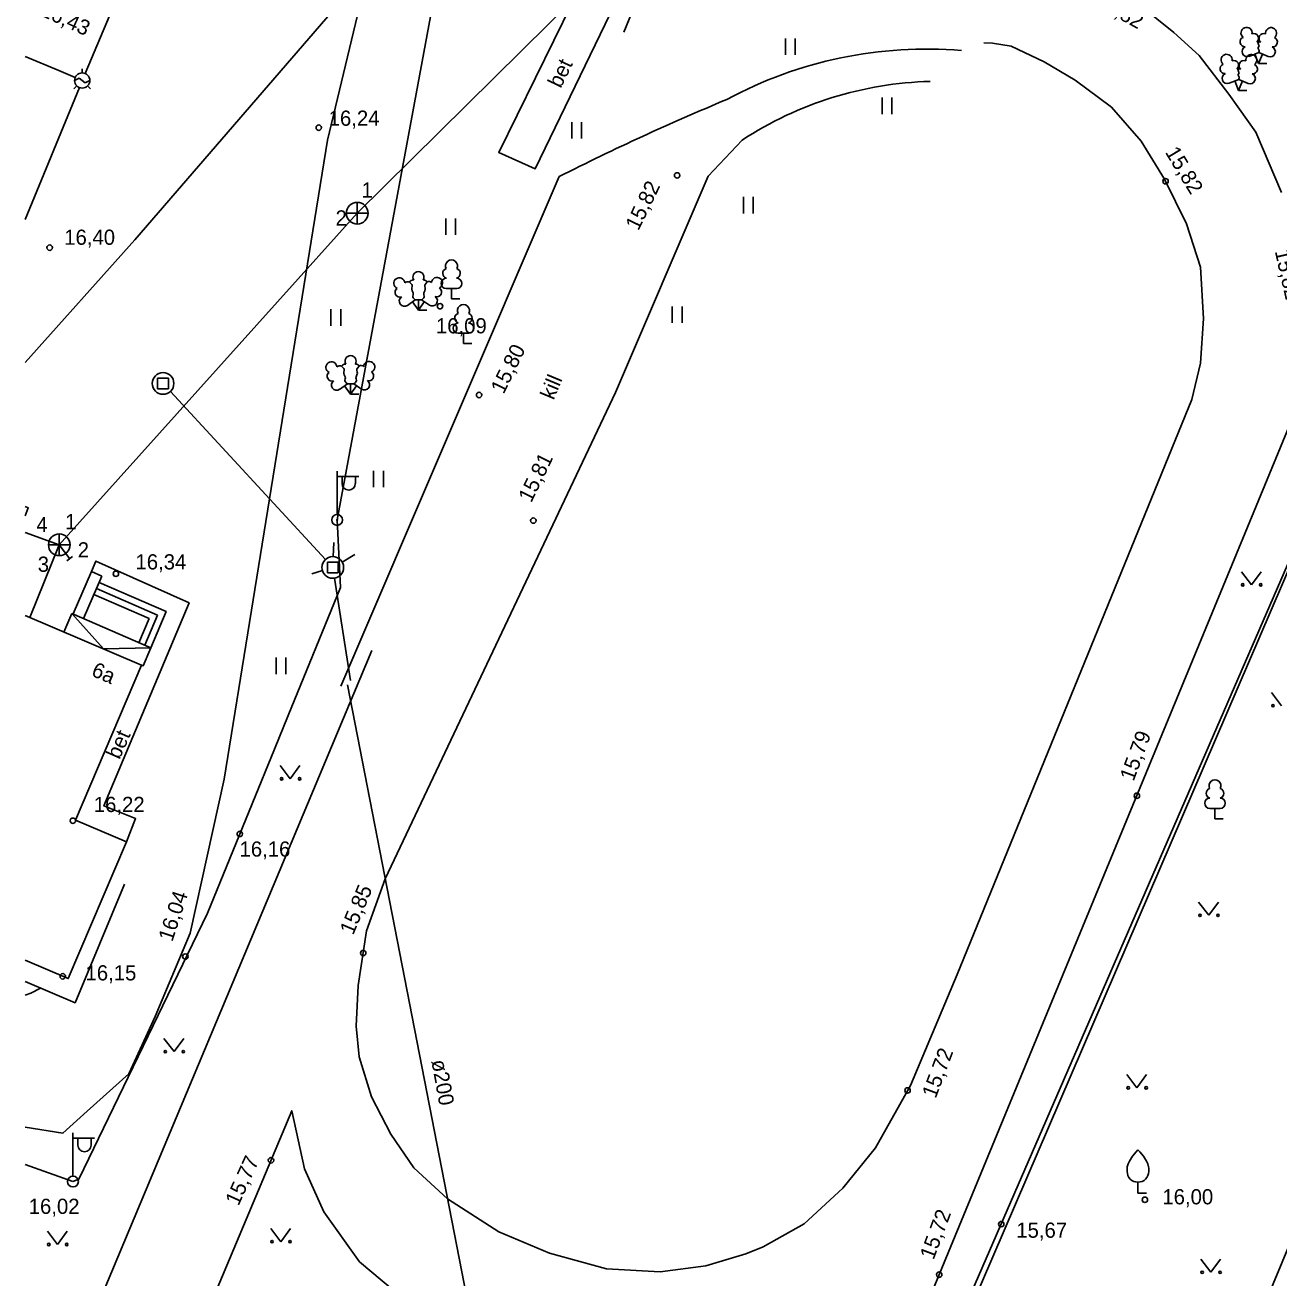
# Model space of a CAD drawing. Extents: x 713540 to 713867, y 6589774 to 6590061.
# Drawn here: x 713540 to 713597.8, y 6589858 to 6589915.7 of the extents above; entities that cross this region are included whole.
import ezdxf

# ---------------------------------------------------------------- set-up
doc = ezdxf.new("R2010")
doc.units = 0
for name, color, linetype in [('AED', 7, 'Continuous'), ('DKAEV', 7, 'Continuous'), ('HALJASTUS', 7, 'Continuous'), ('HOONE', 7, 'Continuous'), ('HOONEDET', 7, 'Continuous'), ('KKAEV', 7, 'Continuous'), ('KORGUS', 7, 'Continuous'), ('KTRASS', 7, 'Continuous'), ('MPKAABEL', 7, 'Continuous'), ('POST', 7, 'Continuous'), ('PUU', 7, 'Continuous'), ('TEE', 7, 'Continuous'), ('TORU NR', 7, 'Continuous'), ('VTRASS', 7, 'Continuous'), ('Слой 1', 7, 'Continuous')]:
    doc.layers.add(name, color=color, linetype=linetype)

msp = doc.modelspace()

# ---------------------------------------------------------------- linework, layer by layer
at = {"layer": 'AED'}
for points in [[(713569.935, 6589921.216), (713567.558, 6589915.423)], [(713539.965, 6589845.716), (713574.81, 6589843.66), (713577.71, 6589843.8), (713607.66, 6589912.76)], [(713564.586, 6589908.764), (713554.517, 6589885.285)]]:
    msp.add_lwpolyline(points, dxfattribs=at)
at = {"layer": 'DKAEV'}
for p, q in [((713546.073, 6589898.98), (713546.073, 6589899.48)), ((713546.073, 6589899.48), (713546.573, 6589899.48)), ((713546.573, 6589899.48), (713546.573, 6589898.98)), ((713546.573, 6589898.98), (713546.073, 6589898.98)), ((713553.897, 6589890.501), (713553.897, 6589891.001)), ((713553.897, 6589891.001), (713554.397, 6589891.001)), ((713554.397, 6589891.001), (713554.397, 6589890.501)), ((713554.397, 6589890.501), (713553.897, 6589890.501))]:
    msp.add_line(p, q, dxfattribs=at)
for centre in [(713546.323, 6589899.23), (713554.147, 6589890.751)]:
    msp.add_circle(centre, 0.5, dxfattribs=at)
at = {"layer": 'HALJASTUS'}
for p, q in [((713575.008, 6589915.132), (713575.008, 6589914.371)), ((713575.463, 6589915.132), (713575.463, 6589914.371)), ((713579.465, 6589912.405), (713579.465, 6589911.644)), ((713579.921, 6589912.405), (713579.921, 6589911.644)), ((713565.161, 6589911.279), (713565.161, 6589910.518)), ((713565.616, 6589911.279), (713565.616, 6589910.518)), ((713573.074, 6589907.83), (713573.074, 6589907.069)), ((713573.529, 6589907.83), (713573.529, 6589907.069)), ((713559.352, 6589906.837), (713559.352, 6589906.076)), ((713559.807, 6589906.837), (713559.807, 6589906.076)), ((713554.059, 6589902.654), (713554.059, 6589901.893)), ((713554.514, 6589902.654), (713554.514, 6589901.893)), ((713569.792, 6589902.78), (713569.792, 6589902.019)), ((713570.247, 6589902.78), (713570.247, 6589902.019)), ((713556.028, 6589895.211), (713556.028, 6589894.45)), ((713556.483, 6589895.211), (713556.483, 6589894.45)), ((713596.027, 6589890.557), (713596.49, 6589889.95)), ((713596.49, 6589889.95), (713596.936, 6589890.557)), ((713551.535, 6589886.599), (713551.535, 6589885.838)), ((713551.99, 6589886.599), (713551.99, 6589885.838)), ((713597.417, 6589884.987), (713597.88, 6589884.38)), ((713551.727, 6589881.617), (713552.19, 6589881.01)), ((713552.19, 6589881.01), (713552.636, 6589881.617)), ((713594.057, 6589875.327), (713594.52, 6589874.72)), ((713594.52, 6589874.72), (713594.966, 6589875.327)), ((713546.367, 6589869.047), (713546.83, 6589868.44)), ((713546.83, 6589868.44), (713547.276, 6589869.047)), ((713590.747, 6589867.377), (713591.21, 6589866.77)), ((713591.21, 6589866.77), (713591.656, 6589867.377)), ((713540.997, 6589860.157), (713541.46, 6589859.55)), ((713541.46, 6589859.55), (713541.906, 6589860.157)), ((713551.287, 6589860.287), (713551.75, 6589859.68)), ((713551.75, 6589859.68), (713552.196, 6589860.287)), ((713594.157, 6589858.877), (713594.62, 6589858.27)), ((713594.62, 6589858.27), (713595.066, 6589858.877))]:
    msp.add_line(p, q, dxfattribs=at)
for centre in [(713596.089, 6589889.95), (713596.918, 6589889.95), (713597.479, 6589884.38), (713551.789, 6589881.01), (713552.618, 6589881.01), (713594.119, 6589874.72), (713594.948, 6589874.72), (713546.429, 6589868.44), (713547.258, 6589868.44), (713590.809, 6589866.77), (713591.638, 6589866.77), (713551.349, 6589859.68), (713552.178, 6589859.68), (713541.059, 6589859.55), (713541.888, 6589859.55), (713594.219, 6589858.27), (713595.048, 6589858.27)]:
    msp.add_circle(centre, 0.055, dxfattribs=at)
at = {"layer": 'HOONE'}
for p, q in [((713542.6, 6589913.54), (713542.6, 6589913.737)), ((713542.353, 6589912.943), (713542.213, 6589912.803)), ((713542.25, 6589913.188), (713542.461, 6589913.294)), ((713542.461, 6589913.294), (713542.739, 6589913.086)), ((713542.739, 6589913.086), (713542.95, 6589913.192)), ((713542.847, 6589912.943), (713542.987, 6589912.803))]:
    msp.add_line(p, q, dxfattribs=at)
for points in [[(713542.736, 6589913.513), (713545.146, 6589919.247), (713554.46, 6589941.41)], [(713539.965, 6589914.305), (713541.523, 6589913.646), (713542.278, 6589913.326)], [(713539.965, 6589906.787), (713542.467, 6589912.866)], [(713546.662, 6589898.862), (713553.808, 6589891.119)], [(713554.167, 6589891.251), (713554.192, 6589891.907)], [(713554.58, 6589891.002), (713555.168, 6589891.344)], [(713543.507, 6589890.347), (713543.02, 6589890.559), (713542.174, 6589888.611)], [(713553.668, 6589890.61), (713553.175, 6589890.465)], [(713543.507, 6589890.347), (713542.661, 6589888.399)], [(713545.767, 6589887.051), (713546.465, 6589888.716), (713543.38, 6589890.055)], [(713554.226, 6589890.257), (713554.972, 6589885.541)], [(713542.123, 6589888.633), (713541.758, 6589887.775)], [(713542.123, 6589888.633), (713545.767, 6589887.051), (713545.413, 6589886.219), (713545.329, 6589886.254)], [(713539.965, 6589888.538), (713545.329, 6589886.254), (713542.287, 6589879.109), (713544.637, 6589878.109), (713541.952, 6589871.802), (713539.965, 6589872.652)], [(713562.73, 6589844.81), (713554.828, 6589885.337)]]:
    msp.add_lwpolyline(points, dxfattribs=at)
msp.add_circle((713542.6, 6589913.19), 0.35, dxfattribs=at)
at = {"layer": 'HOONEDET'}
for p, q in [((713545.683, 6589888.401), (713543.141, 6589889.505)), ((713546.074, 6589888.558), (713543.26, 6589889.78)), ((713542.123, 6589888.633), (713543.585, 6589886.997)), ((713545.683, 6589888.401), (713545.214, 6589887.283)), ((713546.074, 6589888.558), (713545.491, 6589887.167)), ((713543.585, 6589886.997), (713545.767, 6589887.051))]:
    msp.add_line(p, q, dxfattribs=at)
for points in [[(713625.586, 6589891.712), (713627.642, 6589896.627), (713627.941, 6589897.526), (713616.075, 6589902.488), (713590.52, 6589840.94), (713601.84, 6589836.21), (713604.17, 6589841.59)], [(713544.545, 6589876.163), (713542.27, 6589870.69), (713539.965, 6589871.665)]]:
    msp.add_lwpolyline(points, dxfattribs=at)
at = {"layer": 'KKAEV'}
for p, q in [((713555.277, 6589906.576), (713555.277, 6589907.576)), ((713554.777, 6589907.076), (713555.777, 6589907.076)), ((713541.543, 6589891.296), (713541.543, 6589892.296)), ((713541.043, 6589891.796), (713542.043, 6589891.796))]:
    msp.add_line(p, q, dxfattribs=at)
for centre in [(713555.277, 6589907.076), (713541.543, 6589891.796)]:
    msp.add_circle(centre, 0.5, dxfattribs=at)
at = {"layer": 'KORGUS'}
for centre in [(713553.5, 6589911.02), (713570.02, 6589908.82), (713592.53, 6589908.55), (713541.1, 6589905.49), (713559.09, 6589902.79), (713560.89, 6589898.7), (713563.39, 6589892.91), (713544.15, 6589890.46), (713591.21, 6589880.23), (713542.17, 6589879.08), (713549.86, 6589878.47), (713555.55, 6589872.98), (713547.35, 6589872.82), (713541.7, 6589871.91), (713580.64, 6589866.65), (713551.3, 6589863.43), (713591.58, 6589861.61), (713584.96, 6589860.49), (713582.1, 6589858.16)]:
    msp.add_circle(centre, 0.125, dxfattribs=at)
at = {"layer": 'KTRASS'}
for p, q in [((713571.452, 6589923.075), (713555.277, 6589907.076)), ((713555.277, 6589907.076), (713541.543, 6589891.796)), ((713541.543, 6589891.796), (713539.965, 6589892.369)), ((713541.543, 6589891.796), (713540.183, 6589888.445)), ((713541.543, 6589891.796), (713542.028, 6589891.155)), ((713541.884, 6589891.056), (713542.154, 6589891.257))]:
    msp.add_line(p, q, dxfattribs=at)
at = {"layer": 'MPKAABEL'}
for points in [[(713553.725, 6589931.272), (713560.846, 6589927.994), (713554.348, 6589892.941), (713554.51, 6589889.82), (713552.098, 6589883.927), (713551.466, 6589882.383), (713548.37, 6589874.82), (713542.45, 6589862.56), (713542.17, 6589862.45)], [(713542.17, 6589862.45), (713539.965, 6589863.236)]]:
    msp.add_lwpolyline(points, dxfattribs=at)
at = {"layer": 'POST'}
for p, q in [((713554.348, 6589893.191), (713554.348, 6589895.191)), ((713554.348, 6589894.941), (713555.348, 6589894.941)), ((713554.575, 6589894.62), (713554.575, 6589894.941)), ((713555.188, 6589894.62), (713555.188, 6589894.941)), ((713542.17, 6589862.7), (713542.17, 6589864.7)), ((713542.17, 6589864.45), (713543.17, 6589864.45)), ((713542.397, 6589864.129), (713542.397, 6589864.45)), ((713543.009, 6589864.129), (713543.009, 6589864.45))]:
    msp.add_line(p, q, dxfattribs=at)
for centre, radius in [((713554.348, 6589892.941), 0.25), ((713554.348, 6589892.941), 0.0234), ((713542.17, 6589862.45), 0.25)]:
    msp.add_circle(centre, radius, dxfattribs=at)
for centre in [(713554.881, 6589894.62), (713542.703, 6589864.129)]:
    msp.add_arc(centre, 0.306, 180, 0, dxfattribs=at)
at = {"layer": 'PUU'}
for p, q in [((713596.38, 6589914.305), (713596.825, 6589914.48)), ((713596.82, 6589913.97), (713596.645, 6589914.41)), ((713596.82, 6589913.97), (713597, 6589914.41)), ((713596.825, 6589914.48), (713597.265, 6589914.3)), ((713597.2, 6589913.97), (713596.82, 6589913.97)), ((713595.46, 6589913.065), (713595.905, 6589913.24)), ((713595.9, 6589912.73), (713595.725, 6589913.17)), ((713595.9, 6589912.73), (713596.08, 6589913.17)), ((713595.905, 6589913.24), (713596.345, 6589913.06)), ((713596.28, 6589912.73), (713595.9, 6589912.73)), ((713557.586, 6589902.83), (713557.946, 6589903.085)), ((713557.946, 6589903.085), (713558.241, 6589903.085)), ((713558.096, 6589902.61), (713558.096, 6589903.085)), ((713558.241, 6589903.085), (713558.601, 6589902.84)), ((713559.86, 6589903.604), (713559.38, 6589903.604)), ((713559.62, 6589903.129), (713559.62, 6589903.604)), ((713560, 6589903.129), (713559.62, 6589903.129)), ((713558.096, 6589902.61), (713557.821, 6589902.995)), ((713558.096, 6589902.61), (713558.366, 6589903)), ((713558.476, 6589902.61), (713558.096, 6589902.61)), ((713560.411, 6589901.543), (713559.931, 6589901.543)), ((713560.171, 6589901.068), (713560.171, 6589901.543)), ((713560.551, 6589901.068), (713560.171, 6589901.068)), ((713554.459, 6589898.959), (713554.819, 6589899.214)), ((713554.969, 6589898.739), (713554.694, 6589899.124)), ((713554.819, 6589899.214), (713555.114, 6589899.214)), ((713554.969, 6589898.739), (713554.969, 6589899.214)), ((713554.969, 6589898.739), (713555.239, 6589899.129)), ((713555.114, 6589899.214), (713555.474, 6589898.969)), ((713555.349, 6589898.739), (713554.969, 6589898.739)), ((713595.05, 6589879.645), (713594.57, 6589879.645)), ((713594.81, 6589879.17), (713594.81, 6589879.645)), ((713595.19, 6589879.17), (713594.81, 6589879.17)), ((713591.26, 6589861.92), (713591.26, 6589862.42)), ((713591.66, 6589861.92), (713591.26, 6589861.92))]:
    msp.add_line(p, q, dxfattribs=at)
for points in [[(713596.825, 6589914.975), (713596.805, 6589914.9), (713596.805, 6589914.88), (713596.815, 6589914.85), (713596.835, 6589914.815), (713596.84, 6589914.795), (713596.825, 6589914.76), (713596.8, 6589914.71), (713596.795, 6589914.685), (713596.8, 6589914.67), (713596.81, 6589914.64), (713596.845, 6589914.58), (713596.85, 6589914.56), (713596.845, 6589914.54), (713596.83, 6589914.505), (713596.825, 6589914.48)], [(713595.905, 6589913.735), (713595.885, 6589913.66), (713595.885, 6589913.64), (713595.895, 6589913.61), (713595.915, 6589913.575), (713595.92, 6589913.555), (713595.905, 6589913.52), (713595.88, 6589913.47), (713595.875, 6589913.445), (713595.88, 6589913.43), (713595.89, 6589913.4), (713595.925, 6589913.34), (713595.93, 6589913.32), (713595.925, 6589913.3), (713595.91, 6589913.265), (713595.905, 6589913.24)], [(713557.683, 6589903.898), (713557.786, 6589903.795), (713557.801, 6589903.765), (713557.801, 6589903.71), (713557.786, 6589903.62), (713557.786, 6589903.575), (713557.806, 6589903.495), (713557.846, 6589903.405), (713557.856, 6589903.36), (713557.851, 6589903.315), (713557.836, 6589903.25), (713557.836, 6589903.22), (713557.856, 6589903.18), (713557.881, 6589903.15), (713557.946, 6589903.085)], [(713558.499, 6589903.912), (713558.406, 6589903.795), (713558.391, 6589903.765), (713558.391, 6589903.71), (713558.406, 6589903.62), (713558.411, 6589903.575), (713558.391, 6589903.495), (713558.351, 6589903.405), (713558.341, 6589903.36), (713558.346, 6589903.315), (713558.361, 6589903.25), (713558.361, 6589903.22), (713558.341, 6589903.18), (713558.316, 6589903.15), (713558.246, 6589903.085)], [(713554.556, 6589900.026), (713554.659, 6589899.924), (713554.674, 6589899.894), (713554.674, 6589899.839), (713554.659, 6589899.749), (713554.659, 6589899.704), (713554.679, 6589899.624), (713554.719, 6589899.534), (713554.729, 6589899.489), (713554.724, 6589899.444), (713554.709, 6589899.379), (713554.709, 6589899.349), (713554.729, 6589899.309), (713554.754, 6589899.279), (713554.819, 6589899.214)], [(713555.373, 6589900.04), (713555.279, 6589899.924), (713555.264, 6589899.894), (713555.264, 6589899.839), (713555.279, 6589899.749), (713555.284, 6589899.704), (713555.264, 6589899.624), (713555.224, 6589899.534), (713555.214, 6589899.489), (713555.219, 6589899.444), (713555.234, 6589899.379), (713555.234, 6589899.349), (713555.214, 6589899.309), (713555.189, 6589899.279), (713555.119, 6589899.214)], [(713590.76, 6589862.92), (713590.76, 6589863.07), (713590.77, 6589863.135), (713590.805, 6589863.265), (713590.865, 6589863.385), (713591.01, 6589863.62), (713591.17, 6589863.825), (713591.26, 6589863.92)], [(713591.76, 6589862.92), (713591.76, 6589863.07), (713591.75, 6589863.135), (713591.715, 6589863.265), (713591.655, 6589863.385), (713591.51, 6589863.62), (713591.35, 6589863.825), (713591.26, 6589863.92)]]:
    msp.add_lwpolyline(points, dxfattribs=at)
for centre, radius, start, end in [((713596.263, 6589915.384), 0.256, 111.50269, 232.51731), ((713596.263, 6589915.384), 0.256, 350.48556, 111.50017), ((713596.598, 6589915.134), 0.224, 308.50412, 111.57247), ((713597.061, 6589915.129), 0.225, 67.7016, 230.51262), ((713597.399, 6589915.375), 0.256, 67.6168, 188.63142), ((713597.399, 6589915.375), 0.256, 306.59966, 67.61428), ((713596.189, 6589914.973), 0.224, 111.43041, 274.49868), ((713596.294, 6589914.528), 0.237, 111.50143, 291.50036), ((713596.824, 6589914.737), 0.237, 66.76552, 111.50149), ((713597.355, 6589914.52), 0.237, 247.61661, 67.61554), ((713597.466, 6589914.963), 0.224, 264.6183, 67.68657), ((713595.343, 6589914.144), 0.256, 111.50269, 232.51731), ((713595.343, 6589914.144), 0.256, 350.48556, 111.50017), ((713595.678, 6589913.894), 0.224, 308.50412, 111.57247), ((713596.141, 6589913.889), 0.225, 67.7016, 230.51262), ((713596.479, 6589914.135), 0.256, 67.6168, 188.63142), ((713596.479, 6589914.135), 0.256, 306.59966, 67.61428), ((713595.269, 6589913.733), 0.224, 111.43041, 274.49868), ((713595.374, 6589913.288), 0.237, 111.50143, 291.50036), ((713595.904, 6589913.497), 0.237, 66.76552, 111.50149), ((713596.435, 6589913.28), 0.237, 247.61661, 67.61554), ((713596.546, 6589913.723), 0.224, 264.6183, 67.68657), ((713559.62, 6589904.649), 0.277, 332.5799, 207.4201), ((713558.096, 6589904.13), 0.256, 90.00126, 211.01588), ((713558.096, 6589904.13), 0.256, 328.98412, 89.99874), ((713559.449, 6589904.301), 0.233, 109.02174, 253.14154), ((713559.79, 6589904.301), 0.233, 286.85082, 70.98591), ((713557.212, 6589903.847), 0.256, 125.53894, 246.55356), ((713557.212, 6589903.847), 0.256, 4.5218, 125.53642), ((713557.599, 6589903.715), 0.202, 65.23821, 130.74121), ((713557.858, 6589903.798), 0.202, 84.79647, 150.29947), ((713558.333, 6589903.798), 0.202, 34.38566, 95.20353), ((713558.572, 6589903.724), 0.202, 50.31726, 111.13512), ((713558.956, 6589903.863), 0.256, 55.52204, 176.53666), ((713558.956, 6589903.863), 0.256, 294.50491, 55.51952), ((713559.382, 6589903.841), 0.238, 90.0016, 269.3953), ((713559.857, 6589903.841), 0.238, 270.6047, 89.9984), ((713557.24, 6589903.43), 0.224, 125.46665, 288.53492), ((713557.449, 6589903.024), 0.237, 125.53768, 305.53661), ((713558.734, 6589903.036), 0.237, 235.52186, 55.52078), ((713558.936, 6589903.446), 0.224, 252.52354, 55.59181), ((713560.171, 6589902.588), 0.277, 332.5799, 207.4201), ((713559.934, 6589901.78), 0.238, 90.0016, 269.3953), ((713560.001, 6589902.24), 0.233, 109.02174, 253.14154), ((713560.341, 6589902.24), 0.233, 286.85082, 70.98591), ((713560.409, 6589901.78), 0.238, 270.6047, 89.9984), ((713554.085, 6589899.975), 0.256, 4.5218, 125.53642), ((713554.969, 6589900.259), 0.256, 90.00126, 211.01588), ((713554.969, 6589900.259), 0.256, 328.98412, 89.99874), ((713555.829, 6589899.992), 0.256, 55.52204, 176.53666), ((713555.829, 6589899.992), 0.256, 294.50491, 55.51952), ((713554.085, 6589899.975), 0.256, 125.53894, 246.55356), ((713554.113, 6589899.558), 0.224, 125.46665, 288.53492), ((713554.472, 6589899.843), 0.202, 65.23821, 130.74121), ((713554.731, 6589899.926), 0.202, 84.79647, 150.29947), ((713555.206, 6589899.926), 0.202, 34.38566, 95.20353), ((713555.445, 6589899.852), 0.202, 50.31726, 111.13512), ((713555.809, 6589899.574), 0.224, 252.52354, 55.59181), ((713554.323, 6589899.153), 0.237, 125.53768, 305.53661), ((713555.607, 6589899.165), 0.237, 235.52186, 55.52078), ((713594.64, 6589880.343), 0.233, 109.02174, 253.14154), ((713594.81, 6589880.69), 0.277, 332.5799, 207.4201), ((713594.98, 6589880.343), 0.233, 286.85082, 70.98591), ((713594.573, 6589879.882), 0.238, 90.0016, 269.3953), ((713595.047, 6589879.882), 0.238, 270.6047, 89.9984), ((713591.26, 6589862.92), 0.5, 180, 0)]:
    msp.add_arc(centre, radius, start, end, dxfattribs=at)
at = {"layer": 'TEE'}
for points in [[(713557.045, 6589923.518), (713553.905, 6589910.439), (713549.137, 6589881.002), (713547.58, 6589873.89), (713545.96, 6589870.05), (713544.75, 6589867.41), (713542.82, 6589865.69), (713541.71, 6589864.68), (713539.965, 6589864.951)], [(713566.023, 6589918.499), (713567.626, 6589917.704), (713563.481, 6589909.127), (713561.801, 6589909.868), (713566.023, 6589918.499)], [(713591.35, 6589916.66), (713592.92, 6589915.4), (713594.08, 6589914.34), (713595.45, 6589912.56), (713596.69, 6589910.81), (713597.88, 6589908.03)], [(713573.018, 6589910.45), (713571.443, 6589908.777), (713567.172, 6589898.816), (713556.56, 6589876.4), (713555.7, 6589874), (713555.32, 6589871.49), (713555.22, 6589869.61), (713555.36, 6589868.2), (713555.94, 6589866.35), (713556.83, 6589864.63), (713557.89, 6589863.09), (713559.43, 6589861.65), (713561.8, 6589860.14), (713564.13, 6589859.15), (713566.76, 6589858.43), (713569.23, 6589858.29), (713571.34, 6589858.57), (713573.19, 6589859.12), (713573.99, 6589859.44), (713575.87, 6589860.5), (713577.65, 6589862.15), (713579.16, 6589864), (713580.77, 6589866.88), (713582.93, 6589871.99), (713593.74, 6589898.49), (713594.15, 6589900.17), (713594.28, 6589902.22), (713594.15, 6589904.59), (713593.5, 6589906.58), (713592.48, 6589908.65), (713591.41, 6589910.4), (713590.04, 6589911.97), (713588.37, 6589913.21), (713586.93, 6589914.06), (713585.42, 6589914.78), (713584.56, 6589914.92), (713584.158, 6589914.932)], [(713598.74, 6589898.49), (713576.64, 6589844.94), (713571.2, 6589845.32), (713574.68, 6589854.38), (713574.31, 6589854.55), (713573.14, 6589854.2), (713570.71, 6589853.79), (713568.38, 6589853.59), (713566, 6589853.85), (713562.95, 6589854.54), (713559.97, 6589855.7), (713557.47, 6589857), (713555.38, 6589858.75), (713553.74, 6589861.05), (713552.84, 6589863.04), (713552.26, 6589865.71), (713544.29, 6589846.74), (713539.965, 6589847.323)], [(713544.637, 6589878.109), (713545.062, 6589879.175), (713543.596, 6589879.762), (713547.525, 6589889.12), (713543.232, 6589891.048), (713543.02, 6589890.559)], [(713539.965, 6589848.772), (713555.953, 6589886.926)], [(713539.965, 6589871.04), (713540.23, 6589871.13), (713540.67, 6589871.37)]]:
    msp.add_lwpolyline(points, dxfattribs=at)
for centre, radius, start, end in [((713581.52, 6589895.226), 19.417, 85.25291, 118.2924), ((713582.112, 6589896.527), 16.629, 91.47217, 123.14929), ((713616.302, 6589806.591), 114.516, 112.58751, 116.8471)]:
    msp.add_arc(centre, radius, start, end, dxfattribs=at)
at = {"layer": 'VTRASS'}
for points in [[(713539.965, 6589900.201), (713545.02, 6589905.85), (713566.443, 6589930.642)], [(713539.965, 6589893.126), (713540.11, 6589893.5), (713539.965, 6589893.557)]]:
    msp.add_lwpolyline(points, dxfattribs=at)
at = {"layer": 'Слой 1'}
msp.add_lwpolyline([(713577.92, 6589843.53), (713607.67, 6589912.62), (713633.95, 6589902.38), (713631.47, 6589895.07), (713635.67, 6589892.95), (713640.88, 6589865.96), (713628.08, 6589863.38), (713615.46, 6589827.79)], close=True, dxfattribs=at)

# ---------------------------------------------------------------- texts
at = {"layer": 'HOONE'}
msp.add_text('6a', height=0.7, rotation=336.85819, dxfattribs=at).set_placement((713542.977, 6589885.774))
at = {"layer": 'HOONEDET'}
for rotation, p in [(63.95101, (713564.654, 6589912.799)), (66.13695, (713544.316, 6589881.866))]:
    msp.add_text('bet', height=0.7, rotation=rotation, dxfattribs=at).set_placement(p)
at = {"layer": 'KORGUS'}
for s, rotation, p in [('15,82', 331.00969, (713589.22, 6589916.678)), ('16,43', 335.51555, (713540.624, 6589916.204)), ('15,82', 301.22838, (713592.492, 6589909.888)), ('15,82', 64.00827, (713568.233, 6589906.237)), ('15,82', 282.71428, (713597.563, 6589905.327)), ('15,80', 64.00827, (713562.023, 6589898.707)), ('15,81', 64.00827, (713563.295, 6589893.702)), ('15,79', 69.41745, (713591.055, 6589880.863)), ('15,85', 67.32592, (713555.086, 6589873.777)), ('16,04', 71.95359, (713546.752, 6589873.472)), ('15,72', 69.41745, (713581.937, 6589866.247)), ('15,77', 65.51331, (713549.799, 6589861.294)), ('15,72', 69.41745, (713581.837, 6589858.807))]:
    msp.add_text(s, height=0.7, rotation=rotation, dxfattribs=at).set_placement(p)
for s, p in [('16,24', (713553.958, 6589911.105)), ('16,40', (713541.77, 6589905.62)), ('16,09', (713558.902, 6589901.54)), ('16,34', (713545.054, 6589890.66)), ('16,22', (713543.133, 6589879.48)), ('16,16', (713549.85, 6589877.425)), ('16,15', (713542.751, 6589871.72)), ('16,00', (713592.385, 6589861.4)), ('16,02', (713540.133, 6589860.96)), ('15,67', (713585.651, 6589859.86))]:
    msp.add_text(s, height=0.7, dxfattribs=at).set_placement(p)
at = {"layer": 'TEE'}
msp.add_text('kill', height=0.7, rotation=67.39207, dxfattribs=at).set_placement((713564.329, 6589898.435))
at = {"layer": 'TORU NR'}
for s, p in [('1', (713555.475, 6589907.799)), ('2', (713554.277, 6589906.509)), ('4', (713540.488, 6589892.379)), ('1', (713541.815, 6589892.515)), ('2', (713542.391, 6589891.211)), ('3', (713540.548, 6589890.551))]:
    msp.add_text(s, height=0.7, dxfattribs=at).set_placement(p)
msp.add_text('ø200', height=0.7, rotation=280.20398, dxfattribs=at).set_placement((713558.689, 6589868.011))

doc.saveas('drawing.dxf')
